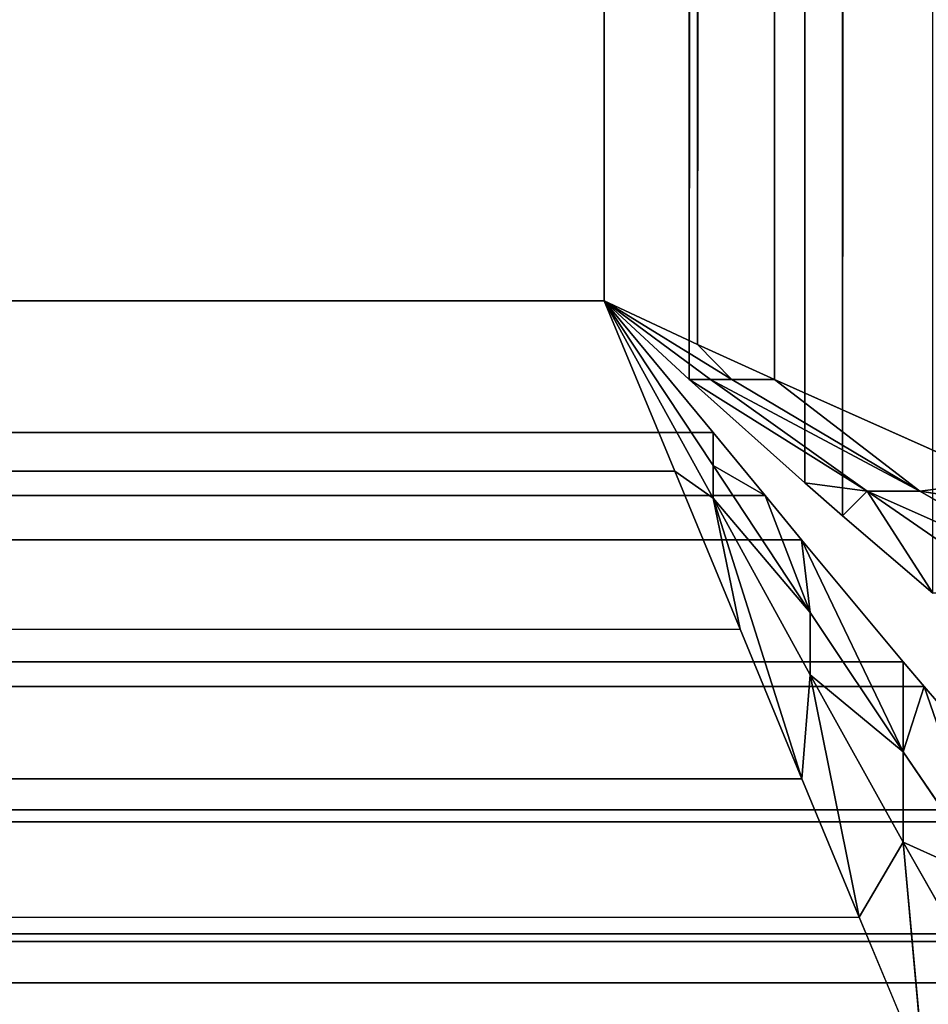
# Model space of a CAD drawing. Extents: x 3 to 633, y 2 to 332.
# Tile 339 of 571: x 615.5 to 616.51, y 17.87 to 18.96. Entities that reach past the tile are written whole.
import ezdxf

# ---------------------------------------------------------------- set-up
doc = ezdxf.new("R2010")
doc.units = 0
doc.header["$LTSCALE"] = 2.54
doc.layers.get('0').update_dxf_attribs({"color": 13, "linetype": 'CONTINUOUS'})

# ---------------------------------------------------------------- blocks, each defined once
blk = doc.blocks.new('P__KA_WN_KOWA_CAVELLA_60X3')
at = {"color": 0}
for p, q in [((616.4131, 18.413, 1.0497), (616.5484, 314.9801, 1.0972)), ((616.4131, 18.413, 1.0497), (616.5484, 314.9801, 1.0972)), ((616.4131, 18.413, 1.0497), (616.4134, 314.8679, 1.0497)), ((616.4131, 18.413, 1.0497), (616.4134, 314.8679, 1.0497)), ((616.2439, 18.5632, 1.0188), (616.3649, 314.8278, 1.0377)), ((616.2439, 18.5632, 1.0188), (616.3649, 314.8278, 1.0377)), ((616.3715, 18.4493, 1.0393), (616.3649, 314.8278, 1.0377)), ((616.3715, 18.4493, 1.0393), (616.3649, 314.8278, 1.0377)), ((616.4131, 18.413, 1.0497), (616.3649, 314.8278, 1.0377)), ((616.4131, 18.413, 1.0497), (616.3649, 314.8278, 1.0377)), ((616.2951, 314.7703, 1.0249), (616.2439, 18.5632, 1.0188)), ((616.2951, 314.7703, 1.0249), (616.2439, 18.5632, 1.0188)), ((616.338, 314.728, 0.0231), (616.2531, 18.602, 0.017)), ((616.338, 314.728, 0.0231), (616.2531, 18.602, 0.017)), ((616.3378, 18.5632, 0.0232), (616.338, 314.728, 0.0231)), ((616.3378, 18.5632, 0.0232), (616.338, 314.728, 0.0231)), ((616.15, 314.65, 1.0143), (616.2439, 18.5632, 1.0188)), ((616.15, 314.65, 1.0143), (616.2439, 18.5632, 1.0188)), ((616.15, 314.65, 1.0143), (616.15, 18.65, 1.0143)), ((616.15, 18.65, 0.0143), (616.15, 314.65, 0.0143)), ((616.15, 314.65, 0.0143), (616.2531, 18.602, 0.017)), ((616.15, 314.65, 0.0143), (616.2531, 18.602, 0.017)), ((616.15, 314.65, 1.0143), (616.15, 18.65, 1.0143)), ((616.15, 18.65, 0.0143), (616.15, 314.65, 0.0143)), ((20.0632, 18.5561, 1.0188), (616.15, 18.65, 1.0143)), ((20.0632, 18.5561, 1.0188), (616.15, 18.65, 1.0143)), ((616.15, 18.65, 0.0143), (20.102, 18.5469, 0.017)), ((616.15, 18.65, 0.0143), (20.102, 18.5469, 0.017)), ((616.15, 18.65, 1.0143), (20.15, 18.65, 1.0143)), ((20.15, 18.65, 0.0143), (616.15, 18.65, 0.0143)), ((616.15, 18.65, 1.0143), (20.15, 18.65, 1.0143)), ((20.15, 18.65, 0.0143), (616.15, 18.65, 0.0143)), ((616.15, 18.65, 1.0143), (616.2439, 18.5632, 1.0188)), ((616.2531, 18.602, 0.017), (616.15, 18.65, 0.0143)), ((616.15, 18.65, 0.5143), (616.15, 18.65, 0.0143)), ((616.2531, 18.602, 0.017), (616.15, 18.65, 0.0143)), ((616.2531, 18.602, 0.017), (616.15, 18.65, 0.5143)), ((616.2531, 18.602, 0.017), (616.15, 18.65, 0.5143)), ((616.2908, 18.5632, 0.521), (616.15, 18.65, 0.5143)), ((616.15, 18.65, 1.0143), (616.15, 18.65, 0.7643)), ((616.15, 18.65, 0.7643), (616.2673, 18.5632, 0.7699)), ((616.2673, 18.5632, 0.7699), (616.15, 18.65, 1.0143)), ((616.2673, 18.5632, 0.7699), (616.15, 18.65, 1.0143)), ((616.15, 18.65, 1.0143), (616.2439, 18.5632, 1.0188)), ((616.15, 18.65, 0.7643), (616.2673, 18.5632, 0.7699)), ((616.15, 18.65, 0.7643), (616.2908, 18.5632, 0.521)), ((616.15, 18.65, 0.7643), (616.2908, 18.5632, 0.521)), ((616.15, 18.65, 0.7643), (616.15, 18.65, 0.5143)), ((616.2908, 18.5632, 0.521), (616.15, 18.65, 0.5143)), ((616.2703, 18.5049, 1.0249), (616.15, 18.65, 1.0143)), ((616.15, 18.65, 0.0143), (616.228, 18.462, 0.0231)), ((616.2703, 18.4322, 0.5302), (616.15, 18.65, 0.5143)), ((616.15, 18.65, 0.5143), (616.2703, 18.4685, 0.7775)), ((616.15, 18.65, 0.5143), (616.2703, 18.4685, 0.7775)), ((616.15, 18.65, 0.7643), (616.15, 18.65, 0.5143)), ((616.15, 18.65, 0.7643), (616.2703, 18.4685, 0.7775)), ((616.15, 18.65, 0.5143), (616.15, 18.65, 0.0143)), ((616.15, 18.65, 0.5143), (616.228, 18.462, 0.0231)), ((616.15, 18.65, 0.0143), (616.228, 18.462, 0.0231)), ((616.15, 18.65, 0.5143), (616.228, 18.462, 0.0231)), ((616.2703, 18.4322, 0.5302), (616.15, 18.65, 0.5143)), ((616.15, 18.65, 0.7643), (616.2703, 18.4685, 0.7775)), ((616.15, 18.65, 0.7643), (616.2703, 18.5049, 1.0249)), ((616.15, 18.65, 0.7643), (616.2703, 18.5049, 1.0249)), ((616.15, 18.65, 1.0143), (616.15, 18.65, 0.7643)), ((616.2703, 18.5049, 1.0249), (616.15, 18.65, 1.0143)), ((616.3378, 18.5632, 0.0232), (616.2531, 18.602, 0.017)), ((616.2531, 18.602, 0.017), (616.2908, 18.5632, 0.521)), ((616.2531, 18.602, 0.017), (616.2908, 18.5632, 0.521)), ((616.3378, 18.5632, 0.0232), (616.2531, 18.602, 0.017)), ((616.2439, 18.5632, 1.0188), (616.3715, 18.4493, 1.0393)), ((616.2673, 18.5632, 0.7699), (616.2439, 18.5632, 1.0188)), ((616.2673, 18.5632, 0.7699), (616.2439, 18.5632, 1.0188)), ((616.4403, 18.44, 0.7986), (616.2439, 18.5632, 1.0188)), ((616.4403, 18.44, 0.7986), (616.2439, 18.5632, 1.0188)), ((616.2439, 18.5632, 1.0188), (616.3715, 18.4493, 1.0393)), ((616.2673, 18.5632, 0.7699), (616.4403, 18.44, 0.7986)), ((616.2673, 18.5632, 0.7699), (616.4403, 18.44, 0.7986)), ((616.2673, 18.5632, 0.7699), (616.4984, 18.44, 0.5555)), ((616.2673, 18.5632, 0.7699), (616.4984, 18.44, 0.5555)), ((616.2673, 18.5632, 0.7699), (616.2908, 18.5632, 0.521)), ((616.2673, 18.5632, 0.7699), (616.2908, 18.5632, 0.521)), ((616.3378, 18.5632, 0.0232), (616.2908, 18.5632, 0.521)), ((616.3378, 18.5632, 0.0232), (616.2908, 18.5632, 0.521)), ((616.4984, 18.44, 0.5555), (616.2908, 18.5632, 0.521)), ((616.4984, 18.44, 0.5555), (616.2908, 18.5632, 0.521)), ((616.5886, 18.4513, 0.0632), (616.3378, 18.5632, 0.0232)), ((616.3378, 18.5632, 0.0232), (616.4984, 18.44, 0.5555)), ((616.5886, 18.4513, 0.0632), (616.3378, 18.5632, 0.0232)), ((616.3378, 18.5632, 0.0232), (616.4984, 18.44, 0.5555)), ((20.0632, 18.5561, 1.0188), (616.3278, 18.4351, 1.0377)), ((616.2703, 18.5049, 1.0249), (20.0632, 18.5561, 1.0188)), ((616.2703, 18.5049, 1.0249), (20.0632, 18.5561, 1.0188)), ((20.0632, 18.5561, 1.0188), (616.3278, 18.4351, 1.0377)), ((616.228, 18.462, 0.0231), (20.102, 18.5469, 0.017)), ((616.228, 18.462, 0.0231), (20.102, 18.5469, 0.017)), ((616.3278, 18.4351, 1.0377), (616.2703, 18.5049, 1.0249)), ((616.2703, 18.4685, 0.7775), (616.2703, 18.5049, 1.0249)), ((616.3278, 18.4351, 1.0377), (616.2703, 18.5049, 1.0249)), ((616.2703, 18.4685, 0.7775), (616.2703, 18.5049, 1.0249)), ((19.9513, 18.2114, 0.0632), (616.228, 18.462, 0.0231)), ((19.9513, 18.2114, 0.0632), (616.228, 18.462, 0.0231)), ((20.0632, 18.4622, 0.0232), (616.228, 18.462, 0.0231)), ((20.0632, 18.4622, 0.0232), (616.228, 18.462, 0.0231)), ((616.228, 18.462, 0.0231), (616.3, 18.2876, 0.0474)), ((616.2703, 18.4322, 0.5302), (616.228, 18.462, 0.0231)), ((616.2703, 18.4322, 0.5302), (616.228, 18.462, 0.0231)), ((616.228, 18.462, 0.0231), (616.3, 18.2876, 0.0474)), ((616.2703, 18.4322, 0.5302), (616.2703, 18.4685, 0.7775)), ((616.2703, 18.4685, 0.7775), (616.3774, 18.3063, 0.8125)), ((616.2703, 18.4322, 0.5302), (616.2703, 18.4685, 0.7775)), ((616.2703, 18.4685, 0.7775), (616.3774, 18.3063, 0.8125)), ((616.2703, 18.4685, 0.7775), (616.3278, 18.4351, 1.0377)), ((616.2703, 18.4685, 0.7775), (616.3278, 18.4351, 1.0377)), ((616.5886, 18.4513, 0.0632), (616.4984, 18.44, 0.5555)), ((616.5886, 18.4513, 0.0632), (616.4984, 18.44, 0.5555)), ((616.3715, 18.4493, 1.0393), (616.4131, 18.413, 1.0497)), ((616.4403, 18.44, 0.7986), (616.3715, 18.4493, 1.0393)), ((616.3715, 18.4493, 1.0393), (616.4131, 18.413, 1.0497)), ((616.4403, 18.44, 0.7986), (616.3715, 18.4493, 1.0393)), ((616.4131, 18.413, 1.0497), (616.4403, 18.44, 0.7986)), ((616.4131, 18.413, 1.0497), (616.4403, 18.44, 0.7986)), ((616.5126, 18.3275, 1.0824), (616.4403, 18.44, 0.7986)), ((616.4403, 18.44, 0.7986), (616.6033, 18.3275, 0.8494)), ((616.5126, 18.3275, 1.0824), (616.4403, 18.44, 0.7986)), ((616.4403, 18.44, 0.7986), (616.6033, 18.3275, 0.8494)), ((616.4403, 18.44, 0.7986), (616.6939, 18.3275, 0.6165)), ((616.4403, 18.44, 0.7986), (616.6939, 18.3275, 0.6165)), ((616.4403, 18.44, 0.7986), (616.4984, 18.44, 0.5555)), ((616.4403, 18.44, 0.7986), (616.4984, 18.44, 0.5555)), ((616.6772, 18.4126, 0.0852), (616.4984, 18.44, 0.5555)), ((616.6772, 18.4126, 0.0852), (616.4984, 18.44, 0.5555)), ((616.6939, 18.3275, 0.6165), (616.4984, 18.44, 0.5555)), ((616.6939, 18.3275, 0.6165), (616.4984, 18.44, 0.5555)), ((19.913, 18.3868, 1.0497), (616.3278, 18.4351, 1.0377)), ((19.913, 18.3868, 1.0497), (616.3278, 18.4351, 1.0377)), ((19.9493, 18.4284, 1.0393), (616.3278, 18.4351, 1.0377)), ((19.9493, 18.4284, 1.0393), (616.3278, 18.4351, 1.0377)), ((616.3681, 18.1225, 0.0851), (616.2703, 18.4322, 0.5302)), ((616.2703, 18.4322, 0.5302), (616.3774, 18.2375, 0.5721)), ((616.2703, 18.4322, 0.5302), (616.3774, 18.2375, 0.5721)), ((616.2703, 18.4322, 0.5302), (616.3774, 18.3063, 0.8125)), ((616.2703, 18.4322, 0.5302), (616.3774, 18.3063, 0.8125)), ((616.2703, 18.4322, 0.5302), (616.3, 18.2876, 0.0474)), ((616.2703, 18.4322, 0.5302), (616.3, 18.2876, 0.0474)), ((616.3681, 18.1225, 0.0851), (616.2703, 18.4322, 0.5302)), ((616.3679, 18.3865, 1.0497), (616.3278, 18.4351, 1.0377)), ((616.3774, 18.3063, 0.8125), (616.3278, 18.4351, 1.0377)), ((616.3679, 18.3865, 1.0497), (616.3278, 18.4351, 1.0377)), ((616.3774, 18.3063, 0.8125), (616.3278, 18.4351, 1.0377)), ((616.4131, 18.413, 1.0497), (616.5126, 18.3275, 1.0824)), ((616.4131, 18.413, 1.0497), (616.5126, 18.3275, 1.0824)), ((19.913, 18.3868, 1.0497), (616.3679, 18.3865, 1.0497)), ((19.913, 18.3868, 1.0497), (616.3679, 18.3865, 1.0497)), ((19.913, 18.3868, 1.0497), (616.4801, 18.2516, 1.0972)), ((19.913, 18.3868, 1.0497), (616.4801, 18.2516, 1.0972)), ((616.4801, 18.2516, 1.0972), (616.3679, 18.3865, 1.0497)), ((616.48, 18.1522, 0.8678), (616.3679, 18.3865, 1.0497)), ((616.4801, 18.2516, 1.0972), (616.3679, 18.3865, 1.0497)), ((616.48, 18.1522, 0.8678), (616.3679, 18.3865, 1.0497)), ((616.3774, 18.3063, 0.8125), (616.3679, 18.3865, 1.0497)), ((616.3774, 18.3063, 0.8125), (616.3679, 18.3865, 1.0497)), ((616.3774, 18.2375, 0.5721), (616.3774, 18.3063, 0.8125)), ((616.3774, 18.3063, 0.8125), (616.48, 18.1522, 0.8678)), ((616.3774, 18.2375, 0.5721), (616.3774, 18.3063, 0.8125)), ((616.3774, 18.3063, 0.8125), (616.48, 18.1522, 0.8678)), ((19.8275, 18.2874, 1.0824), (616.4801, 18.2516, 1.0972)), ((19.8275, 18.2874, 1.0824), (616.4801, 18.2516, 1.0972)), ((19.9126, 18.1227, 0.0852), (616.3, 18.2876, 0.0474)), ((19.9126, 18.1227, 0.0852), (616.3, 18.2876, 0.0474)), ((19.9513, 18.2114, 0.0632), (616.3, 18.2876, 0.0474)), ((19.9513, 18.2114, 0.0632), (616.3, 18.2876, 0.0474)), ((616.3, 18.2876, 0.0474), (616.3681, 18.1225, 0.0851)), ((616.3, 18.2876, 0.0474), (616.3681, 18.1225, 0.0851)), ((19.7879, 18.2408, 1.1019), (616.4801, 18.2516, 1.0972)), ((19.7879, 18.2408, 1.1019), (616.4801, 18.2516, 1.0972)), ((616.48, 18.1522, 0.8678), (616.4801, 18.2516, 1.0972)), ((616.48, 18.1522, 0.8678), (616.4801, 18.2516, 1.0972)), ((616.503, 18.2244, 1.1094), (616.4801, 18.2516, 1.0972)), ((616.503, 18.2244, 1.1094), (616.4801, 18.2516, 1.0972)), ((19.7879, 18.2408, 1.1019), (616.503, 18.2244, 1.1094)), ((19.7879, 18.2408, 1.1019), (616.503, 18.2244, 1.1094)), ((616.3681, 18.1225, 0.0851), (616.3774, 18.2375, 0.5721)), ((616.3681, 18.1225, 0.0851), (616.3774, 18.2375, 0.5721)), ((616.4314, 17.9698, 0.1336), (616.3774, 18.2375, 0.5721)), ((616.3774, 18.2375, 0.5721), (616.48, 18.0526, 0.6384)), ((616.4314, 17.9698, 0.1336), (616.3774, 18.2375, 0.5721)), ((616.3774, 18.2375, 0.5721), (616.48, 18.0526, 0.6384)), ((616.3774, 18.2375, 0.5721), (616.48, 18.1522, 0.8678)), ((616.3774, 18.2375, 0.5721), (616.48, 18.1522, 0.8678)), ((19.7741, 18.2245, 1.1094), (616.503, 18.2244, 1.1094)), ((19.7741, 18.2245, 1.1094), (616.503, 18.2244, 1.1094)), ((19.7741, 18.2245, 1.1094), (616.6201, 18.0885, 1.1868)), ((19.7741, 18.2245, 1.1094), (616.6201, 18.0885, 1.1868)), ((616.48, 18.1522, 0.8678), (616.503, 18.2244, 1.1094)), ((616.48, 18.1522, 0.8678), (616.503, 18.2244, 1.1094)), ((616.6201, 18.0885, 1.1868), (616.503, 18.2244, 1.1094)), ((616.5778, 18.0087, 0.9413), (616.503, 18.2244, 1.1094)), ((616.6201, 18.0885, 1.1868), (616.503, 18.2244, 1.1094)), ((616.5778, 18.0087, 0.9413), (616.503, 18.2244, 1.1094)), ((19.7238, 18.1649, 1.1399), (616.6201, 18.0885, 1.1868)), ((19.7238, 18.1649, 1.1399), (616.6201, 18.0885, 1.1868)), ((616.48, 18.0526, 0.6384), (616.48, 18.1522, 0.8678)), ((616.48, 18.1522, 0.8678), (616.5778, 18.0087, 0.9413)), ((616.48, 18.0526, 0.6384), (616.48, 18.1522, 0.8678)), ((616.48, 18.1522, 0.8678), (616.5778, 18.0087, 0.9413)), ((19.8067, 17.8758, 0.1703), (616.3681, 18.1225, 0.0851)), ((19.8067, 17.8758, 0.1703), (616.3681, 18.1225, 0.0851)), ((19.9126, 18.1227, 0.0852), (616.3681, 18.1225, 0.0851)), ((19.9126, 18.1227, 0.0852), (616.3681, 18.1225, 0.0851)), ((616.3681, 18.1225, 0.0851), (616.4314, 17.9698, 0.1336)), ((616.3681, 18.1225, 0.0851), (616.4314, 17.9698, 0.1336)), ((616.6201, 18.0885, 1.1868), (19.6497, 18.0771, 1.1948)), ((616.6201, 18.0885, 1.1868), (19.6497, 18.0771, 1.1948)), ((19.6497, 18.0771, 1.1948), (616.6319, 18.0751, 1.196)), ((19.6497, 18.0771, 1.1948), (616.6319, 18.0751, 1.196)), ((19.6497, 18.0771, 1.1948), (616.7434, 17.9515, 1.2987)), ((19.6497, 18.0771, 1.1948), (616.7434, 17.9515, 1.2987)), ((616.4314, 17.9698, 0.1336), (616.48, 18.0526, 0.6384)), ((616.4314, 17.9698, 0.1336), (616.48, 18.0526, 0.6384)), ((616.5031, 17.7986, 0.2046), (616.48, 18.0526, 0.6384)), ((616.48, 18.0526, 0.6384), (616.5778, 17.8804, 0.7268)), ((616.5031, 17.7986, 0.2046), (616.48, 18.0526, 0.6384)), ((616.48, 18.0526, 0.6384), (616.5778, 17.8804, 0.7268)), ((616.48, 18.0526, 0.6384), (616.5778, 18.0087, 0.9413)), ((616.48, 18.0526, 0.6384), (616.5778, 18.0087, 0.9413)), ((19.774, 17.7988, 0.2045), (616.4314, 17.9698, 0.1336)), ((19.774, 17.7988, 0.2045), (616.4314, 17.9698, 0.1336)), ((19.8067, 17.8758, 0.1703), (616.4314, 17.9698, 0.1336)), ((19.8067, 17.8758, 0.1703), (616.4314, 17.9698, 0.1336)), ((616.4314, 17.9698, 0.1336), (616.5031, 17.7986, 0.2046)), ((616.4314, 17.9698, 0.1336), (616.5031, 17.7986, 0.2046)), ((19.5355, 17.9429, 1.3072), (616.7434, 17.9515, 1.2987)), ((19.5355, 17.9429, 1.3072), (616.7434, 17.9515, 1.2987)), ((19.5338, 17.9409, 1.3093), (616.7938, 17.8975, 1.3557)), ((19.5338, 17.9409, 1.3093), (616.7938, 17.8975, 1.3557)), ((19.5355, 17.9429, 1.3072), (616.7513, 17.9431, 1.3071)), ((19.5355, 17.9429, 1.3072), (616.7513, 17.9431, 1.3071)), ((19.5355, 17.9429, 1.3072), (616.7938, 17.8975, 1.3557)), ((19.5355, 17.9429, 1.3072), (616.7938, 17.8975, 1.3557)), ((616.7938, 17.8975, 1.3557), (19.4374, 17.8319, 1.4393)), ((616.7938, 17.8975, 1.3557), (19.4374, 17.8319, 1.4393))]:
    blk.add_line(p, q, dxfattribs=at)
mesh = blk.add_polyface(dxfattribs=at)
corners = [(616.5484, 314.9801, 1.0972), (616.4134, 314.8679, 1.0497), (616.4131, 18.413, 1.0497)]
mesh.append_faces([[corners[k] for k in face] for face in [(0, 1, 2)]], dxfattribs={"color": 0})
mesh = blk.add_polyface(dxfattribs=at)
corners = [(616.5484, 314.9801, 1.0972), (616.4131, 18.413, 1.0497), (616.5126, 18.3275, 1.0824)]
mesh.append_faces([[corners[k] for k in face] for face in [(0, 1, 2)]], dxfattribs={"color": 0})
mesh = blk.add_polyface(dxfattribs=at)
corners = [(616.4134, 314.8679, 1.0497), (616.3649, 314.8278, 1.0377), (616.4131, 18.413, 1.0497)]
mesh.append_faces([[corners[k] for k in face] for face in [(0, 1, 2)]], dxfattribs={"color": 0})
mesh = blk.add_polyface(dxfattribs=at)
corners = [(616.3649, 314.8278, 1.0377), (616.2951, 314.7703, 1.0249), (616.2439, 18.5632, 1.0188)]
mesh.append_faces([[corners[k] for k in face] for face in [(0, 1, 2)]], dxfattribs={"color": 0})
mesh = blk.add_polyface(dxfattribs=at)
corners = [(616.3715, 18.4493, 1.0393), (616.3649, 314.8278, 1.0377), (616.2439, 18.5632, 1.0188)]
mesh.append_faces([[corners[k] for k in face] for face in [(0, 1, 2)]], dxfattribs={"color": 0})
mesh = blk.add_polyface(dxfattribs=at)
corners = [(616.4131, 18.413, 1.0497), (616.3649, 314.8278, 1.0377), (616.3715, 18.4493, 1.0393)]
mesh.append_faces([[corners[k] for k in face] for face in [(0, 1, 2)]], dxfattribs={"color": 0})
mesh = blk.add_polyface(dxfattribs=at)
corners = [(616.5886, 18.4513, 0.0632), (616.338, 314.728, 0.0231), (616.5124, 314.8, 0.0474)]
mesh.append_faces([[corners[k] for k in face] for face in [(0, 1, 2)]], dxfattribs={"color": 0})
mesh = blk.add_polyface(dxfattribs=at)
corners = [(616.2951, 314.7703, 1.0249), (616.15, 314.65, 1.0143), (616.2439, 18.5632, 1.0188)]
mesh.append_faces([[corners[k] for k in face] for face in [(0, 1, 2)]], dxfattribs={"color": 0})
mesh = blk.add_polyface(dxfattribs=at)
corners = [(616.338, 314.728, 0.0231), (616.2531, 18.602, 0.017), (616.15, 314.65, 0.0143)]
mesh.append_faces([[corners[k] for k in face] for face in [(0, 1, 2)]], dxfattribs={"color": 0})
mesh = blk.add_polyface(dxfattribs=at)
corners = [(616.338, 314.728, 0.0231), (616.3378, 18.5632, 0.0232), (616.2531, 18.602, 0.017)]
mesh.append_faces([[corners[k] for k in face] for face in [(0, 1, 2)]], dxfattribs={"color": 0})
mesh = blk.add_polyface(dxfattribs=at)
corners = [(616.5886, 18.4513, 0.0632), (616.3378, 18.5632, 0.0232), (616.338, 314.728, 0.0231)]
mesh.append_faces([[corners[k] for k in face] for face in [(0, 1, 2)]], dxfattribs={"color": 0})
mesh = blk.add_polyface(dxfattribs=at)
corners = [(616.15, 314.65, 1.0143), (20.15, 314.65, 1.0143), (20.15, 18.65, 1.0143)]
mesh.append_faces([[corners[k] for k in face] for face in [(0, 1, 2)]], dxfattribs={"color": 0})
mesh = blk.add_polyface(dxfattribs=at)
corners = [(616.15, 314.65, 1.0143), (20.15, 18.65, 1.0143), (616.15, 18.65, 1.0143)]
mesh.append_faces([[corners[k] for k in face] for face in [(0, 1, 2)]], dxfattribs={"color": 0})
mesh = blk.add_polyface(dxfattribs=at)
corners = [(616.15, 18.65, 0.0143), (20.15, 18.65, 0.0143), (616.15, 314.65, 0.0143)]
mesh.append_faces([[corners[k] for k in face] for face in [(0, 1, 2)]], dxfattribs={"color": 0})
mesh = blk.add_polyface(dxfattribs=at)
corners = [(616.15, 314.65, 0.0143), (20.15, 18.65, 0.0143), (20.15, 314.65, 0.0143)]
mesh.append_faces([[corners[k] for k in face] for face in [(0, 1, 2)]], dxfattribs={"color": 0})
mesh = blk.add_polyface(dxfattribs=at)
corners = [(616.2439, 18.5632, 1.0188), (616.15, 314.65, 1.0143), (616.15, 18.65, 1.0143)]
mesh.append_faces([[corners[k] for k in face] for face in [(0, 1, 2)]], dxfattribs={"color": 0})
mesh = blk.add_polyface(dxfattribs=at)
corners = [(616.2531, 18.602, 0.017), (616.15, 18.65, 0.0143), (616.15, 314.65, 0.0143)]
mesh.append_faces([[corners[k] for k in face] for face in [(0, 1, 2)]], dxfattribs={"color": 0})
mesh = blk.add_polyface(dxfattribs=at)
corners = [(616.15, 18.65, 1.0143), (20.15, 18.65, 1.0143), (20.0632, 18.5561, 1.0188)]
mesh.append_faces([[corners[k] for k in face] for face in [(0, 1, 2)]], dxfattribs={"color": 0})
mesh = blk.add_polyface(dxfattribs=at)
corners = [(616.2703, 18.5049, 1.0249), (616.15, 18.65, 1.0143), (20.0632, 18.5561, 1.0188)]
mesh.append_faces([[corners[k] for k in face] for face in [(0, 1, 2)]], dxfattribs={"color": 0})
mesh = blk.add_polyface(dxfattribs=at)
corners = [(616.15, 18.65, 0.0143), (20.102, 18.5469, 0.017), (20.15, 18.65, 0.0143)]
mesh.append_faces([[corners[k] for k in face] for face in [(0, 1, 2)]], dxfattribs={"color": 0})
mesh = blk.add_polyface(dxfattribs=at)
corners = [(616.228, 18.462, 0.0231), (20.102, 18.5469, 0.017), (616.15, 18.65, 0.0143)]
mesh.append_faces([[corners[k] for k in face] for face in [(0, 1, 2)]], dxfattribs={"color": 0})
mesh = blk.add_polyface(dxfattribs=at)
corners = [(616.15, 18.65, 0.5143), (616.15, 18.65, 0.0143), (616.2531, 18.602, 0.017)]
mesh.append_faces([[corners[k] for k in face] for face in [(0, 1, 2)]], dxfattribs={"color": 0})
mesh = blk.add_polyface(dxfattribs=at)
corners = [(616.2908, 18.5632, 0.521), (616.15, 18.65, 0.5143), (616.2531, 18.602, 0.017)]
mesh.append_faces([[corners[k] for k in face] for face in [(0, 1, 2)]], dxfattribs={"color": 0})
mesh = blk.add_polyface(dxfattribs=at)
corners = [(616.15, 18.65, 1.0143), (616.15, 18.65, 0.7643), (616.2673, 18.5632, 0.7699)]
mesh.append_faces([[corners[k] for k in face] for face in [(0, 1, 2)]], dxfattribs={"color": 0})
mesh = blk.add_polyface(dxfattribs=at)
corners = [(616.2439, 18.5632, 1.0188), (616.15, 18.65, 1.0143), (616.2673, 18.5632, 0.7699)]
mesh.append_faces([[corners[k] for k in face] for face in [(0, 1, 2)]], dxfattribs={"color": 0})
mesh = blk.add_polyface(dxfattribs=at)
corners = [(616.2673, 18.5632, 0.7699), (616.15, 18.65, 0.7643), (616.2908, 18.5632, 0.521)]
mesh.append_faces([[corners[k] for k in face] for face in [(0, 1, 2)]], dxfattribs={"color": 0})
mesh = blk.add_polyface(dxfattribs=at)
corners = [(616.15, 18.65, 0.7643), (616.15, 18.65, 0.5143), (616.2908, 18.5632, 0.521)]
mesh.append_faces([[corners[k] for k in face] for face in [(0, 1, 2)]], dxfattribs={"color": 0})
mesh = blk.add_polyface(dxfattribs=at)
corners = [(616.15, 18.65, 0.5143), (616.2703, 18.4685, 0.7775), (616.2703, 18.4322, 0.5302)]
mesh.append_faces([[corners[k] for k in face] for face in [(0, 1, 2)]], dxfattribs={"color": 0})
mesh = blk.add_polyface(dxfattribs=at)
corners = [(616.15, 18.65, 0.7643), (616.2703, 18.4685, 0.7775), (616.15, 18.65, 0.5143)]
mesh.append_faces([[corners[k] for k in face] for face in [(0, 1, 2)]], dxfattribs={"color": 0})
mesh = blk.add_polyface(dxfattribs=at)
corners = [(616.15, 18.65, 0.5143), (616.228, 18.462, 0.0231), (616.15, 18.65, 0.0143)]
mesh.append_faces([[corners[k] for k in face] for face in [(0, 1, 2)]], dxfattribs={"color": 0})
mesh = blk.add_polyface(dxfattribs=at)
corners = [(616.15, 18.65, 0.5143), (616.2703, 18.4322, 0.5302), (616.228, 18.462, 0.0231)]
mesh.append_faces([[corners[k] for k in face] for face in [(0, 1, 2)]], dxfattribs={"color": 0})
mesh = blk.add_polyface(dxfattribs=at)
corners = [(616.15, 18.65, 0.7643), (616.2703, 18.5049, 1.0249), (616.2703, 18.4685, 0.7775)]
mesh.append_faces([[corners[k] for k in face] for face in [(0, 1, 2)]], dxfattribs={"color": 0})
mesh = blk.add_polyface(dxfattribs=at)
corners = [(616.15, 18.65, 1.0143), (616.2703, 18.5049, 1.0249), (616.15, 18.65, 0.7643)]
mesh.append_faces([[corners[k] for k in face] for face in [(0, 1, 2)]], dxfattribs={"color": 0})
mesh = blk.add_polyface(dxfattribs=at)
corners = [(616.2908, 18.5632, 0.521), (616.2531, 18.602, 0.017), (616.3378, 18.5632, 0.0232)]
mesh.append_faces([[corners[k] for k in face] for face in [(0, 1, 2)]], dxfattribs={"color": 0})
mesh = blk.add_polyface(dxfattribs=at)
corners = [(616.2439, 18.5632, 1.0188), (616.2673, 18.5632, 0.7699), (616.4403, 18.44, 0.7986)]
mesh.append_faces([[corners[k] for k in face] for face in [(0, 1, 2)]], dxfattribs={"color": 0})
mesh = blk.add_polyface(dxfattribs=at)
corners = [(616.3715, 18.4493, 1.0393), (616.2439, 18.5632, 1.0188), (616.4403, 18.44, 0.7986)]
mesh.append_faces([[corners[k] for k in face] for face in [(0, 1, 2)]], dxfattribs={"color": 0})
mesh = blk.add_polyface(dxfattribs=at)
corners = [(616.4403, 18.44, 0.7986), (616.2673, 18.5632, 0.7699), (616.4984, 18.44, 0.5555)]
mesh.append_faces([[corners[k] for k in face] for face in [(0, 1, 2)]], dxfattribs={"color": 0})
mesh = blk.add_polyface(dxfattribs=at)
corners = [(616.2673, 18.5632, 0.7699), (616.2908, 18.5632, 0.521), (616.4984, 18.44, 0.5555)]
mesh.append_faces([[corners[k] for k in face] for face in [(0, 1, 2)]], dxfattribs={"color": 0})
mesh = blk.add_polyface(dxfattribs=at)
corners = [(616.4984, 18.44, 0.5555), (616.2908, 18.5632, 0.521), (616.3378, 18.5632, 0.0232)]
mesh.append_faces([[corners[k] for k in face] for face in [(0, 1, 2)]], dxfattribs={"color": 0})
mesh = blk.add_polyface(dxfattribs=at)
corners = [(616.4984, 18.44, 0.5555), (616.3378, 18.5632, 0.0232), (616.5886, 18.4513, 0.0632)]
mesh.append_faces([[corners[k] for k in face] for face in [(0, 1, 2)]], dxfattribs={"color": 0})
mesh = blk.add_polyface(dxfattribs=at)
corners = [(616.3278, 18.4351, 1.0377), (20.0632, 18.5561, 1.0188), (19.9493, 18.4284, 1.0393)]
mesh.append_faces([[corners[k] for k in face] for face in [(0, 1, 2)]], dxfattribs={"color": 0})
mesh = blk.add_polyface(dxfattribs=at)
corners = [(616.3278, 18.4351, 1.0377), (616.2703, 18.5049, 1.0249), (20.0632, 18.5561, 1.0188)]
mesh.append_faces([[corners[k] for k in face] for face in [(0, 1, 2)]], dxfattribs={"color": 0})
mesh = blk.add_polyface(dxfattribs=at)
corners = [(616.228, 18.462, 0.0231), (20.0632, 18.4622, 0.0232), (20.102, 18.5469, 0.017)]
mesh.append_faces([[corners[k] for k in face] for face in [(0, 1, 2)]], dxfattribs={"color": 0})
mesh = blk.add_polyface(dxfattribs=at)
corners = [(616.2703, 18.5049, 1.0249), (616.3278, 18.4351, 1.0377), (616.2703, 18.4685, 0.7775)]
mesh.append_faces([[corners[k] for k in face] for face in [(0, 1, 2)]], dxfattribs={"color": 0})
mesh = blk.add_polyface(dxfattribs=at)
corners = [(616.228, 18.462, 0.0231), (19.9513, 18.2114, 0.0632), (20.0632, 18.4622, 0.0232)]
mesh.append_faces([[corners[k] for k in face] for face in [(0, 1, 2)]], dxfattribs={"color": 0})
mesh = blk.add_polyface(dxfattribs=at)
corners = [(616.3, 18.2876, 0.0474), (19.9513, 18.2114, 0.0632), (616.228, 18.462, 0.0231)]
mesh.append_faces([[corners[k] for k in face] for face in [(0, 1, 2)]], dxfattribs={"color": 0})
mesh = blk.add_polyface(dxfattribs=at)
corners = [(616.228, 18.462, 0.0231), (616.2703, 18.4322, 0.5302), (616.3, 18.2876, 0.0474)]
mesh.append_faces([[corners[k] for k in face] for face in [(0, 1, 2)]], dxfattribs={"color": 0})
mesh = blk.add_polyface(dxfattribs=at)
corners = [(616.2703, 18.4685, 0.7775), (616.3774, 18.3063, 0.8125), (616.2703, 18.4322, 0.5302)]
mesh.append_faces([[corners[k] for k in face] for face in [(0, 1, 2)]], dxfattribs={"color": 0})
mesh = blk.add_polyface(dxfattribs=at)
corners = [(616.2703, 18.4685, 0.7775), (616.3278, 18.4351, 1.0377), (616.3774, 18.3063, 0.8125)]
mesh.append_faces([[corners[k] for k in face] for face in [(0, 1, 2)]], dxfattribs={"color": 0})
mesh = blk.add_polyface(dxfattribs=at)
corners = [(616.4984, 18.44, 0.5555), (616.5886, 18.4513, 0.0632), (616.6772, 18.4126, 0.0852)]
mesh.append_faces([[corners[k] for k in face] for face in [(0, 1, 2)]], dxfattribs={"color": 0})
mesh = blk.add_polyface(dxfattribs=at)
corners = [(616.4131, 18.413, 1.0497), (616.3715, 18.4493, 1.0393), (616.4403, 18.44, 0.7986)]
mesh.append_faces([[corners[k] for k in face] for face in [(0, 1, 2)]], dxfattribs={"color": 0})
mesh = blk.add_polyface(dxfattribs=at)
corners = [(616.5126, 18.3275, 1.0824), (616.4131, 18.413, 1.0497), (616.4403, 18.44, 0.7986)]
mesh.append_faces([[corners[k] for k in face] for face in [(0, 1, 2)]], dxfattribs={"color": 0})
mesh = blk.add_polyface(dxfattribs=at)
corners = [(616.5126, 18.3275, 1.0824), (616.4403, 18.44, 0.7986), (616.6033, 18.3275, 0.8494)]
mesh.append_faces([[corners[k] for k in face] for face in [(0, 1, 2)]], dxfattribs={"color": 0})
mesh = blk.add_polyface(dxfattribs=at)
corners = [(616.6033, 18.3275, 0.8494), (616.4403, 18.44, 0.7986), (616.6939, 18.3275, 0.6165)]
mesh.append_faces([[corners[k] for k in face] for face in [(0, 1, 2)]], dxfattribs={"color": 0})
mesh = blk.add_polyface(dxfattribs=at)
corners = [(616.4403, 18.44, 0.7986), (616.4984, 18.44, 0.5555), (616.6939, 18.3275, 0.6165)]
mesh.append_faces([[corners[k] for k in face] for face in [(0, 1, 2)]], dxfattribs={"color": 0})
mesh = blk.add_polyface(dxfattribs=at)
corners = [(616.6939, 18.3275, 0.6165), (616.4984, 18.44, 0.5555), (616.6772, 18.4126, 0.0852)]
mesh.append_faces([[corners[k] for k in face] for face in [(0, 1, 2)]], dxfattribs={"color": 0})
mesh = blk.add_polyface(dxfattribs=at)
corners = [(616.3278, 18.4351, 1.0377), (19.9493, 18.4284, 1.0393), (19.913, 18.3868, 1.0497)]
mesh.append_faces([[corners[k] for k in face] for face in [(0, 1, 2)]], dxfattribs={"color": 0})
mesh = blk.add_polyface(dxfattribs=at)
corners = [(616.3679, 18.3865, 1.0497), (616.3278, 18.4351, 1.0377), (19.913, 18.3868, 1.0497)]
mesh.append_faces([[corners[k] for k in face] for face in [(0, 1, 2)]], dxfattribs={"color": 0})
mesh = blk.add_polyface(dxfattribs=at)
corners = [(616.2703, 18.4322, 0.5302), (616.3774, 18.2375, 0.5721), (616.3681, 18.1225, 0.0851)]
mesh.append_faces([[corners[k] for k in face] for face in [(0, 1, 2)]], dxfattribs={"color": 0})
mesh = blk.add_polyface(dxfattribs=at)
corners = [(616.2703, 18.4322, 0.5302), (616.3774, 18.3063, 0.8125), (616.3774, 18.2375, 0.5721)]
mesh.append_faces([[corners[k] for k in face] for face in [(0, 1, 2)]], dxfattribs={"color": 0})
mesh = blk.add_polyface(dxfattribs=at)
corners = [(616.2703, 18.4322, 0.5302), (616.3681, 18.1225, 0.0851), (616.3, 18.2876, 0.0474)]
mesh.append_faces([[corners[k] for k in face] for face in [(0, 1, 2)]], dxfattribs={"color": 0})
mesh = blk.add_polyface(dxfattribs=at)
corners = [(616.3278, 18.4351, 1.0377), (616.3679, 18.3865, 1.0497), (616.3774, 18.3063, 0.8125)]
mesh.append_faces([[corners[k] for k in face] for face in [(0, 1, 2)]], dxfattribs={"color": 0})
mesh = blk.add_polyface(dxfattribs=at)
corners = [(616.4801, 18.2516, 1.0972), (19.913, 18.3868, 1.0497), (19.8275, 18.2874, 1.0824)]
mesh.append_faces([[corners[k] for k in face] for face in [(0, 1, 2)]], dxfattribs={"color": 0})
mesh = blk.add_polyface(dxfattribs=at)
corners = [(616.4801, 18.2516, 1.0972), (616.3679, 18.3865, 1.0497), (19.913, 18.3868, 1.0497)]
mesh.append_faces([[corners[k] for k in face] for face in [(0, 1, 2)]], dxfattribs={"color": 0})
mesh = blk.add_polyface(dxfattribs=at)
corners = [(616.3679, 18.3865, 1.0497), (616.4801, 18.2516, 1.0972), (616.48, 18.1522, 0.8678)]
mesh.append_faces([[corners[k] for k in face] for face in [(0, 1, 2)]], dxfattribs={"color": 0})
mesh = blk.add_polyface(dxfattribs=at)
corners = [(616.3679, 18.3865, 1.0497), (616.48, 18.1522, 0.8678), (616.3774, 18.3063, 0.8125)]
mesh.append_faces([[corners[k] for k in face] for face in [(0, 1, 2)]], dxfattribs={"color": 0})
mesh = blk.add_polyface(dxfattribs=at)
corners = [(616.3774, 18.3063, 0.8125), (616.48, 18.1522, 0.8678), (616.3774, 18.2375, 0.5721)]
mesh.append_faces([[corners[k] for k in face] for face in [(0, 1, 2)]], dxfattribs={"color": 0})
mesh = blk.add_polyface(dxfattribs=at)
corners = [(616.4801, 18.2516, 1.0972), (19.8275, 18.2874, 1.0824), (19.7879, 18.2408, 1.1019)]
mesh.append_faces([[corners[k] for k in face] for face in [(0, 1, 2)]], dxfattribs={"color": 0})
mesh = blk.add_polyface(dxfattribs=at)
corners = [(616.3681, 18.1225, 0.0851), (19.9126, 18.1227, 0.0852), (616.3, 18.2876, 0.0474)]
mesh.append_faces([[corners[k] for k in face] for face in [(0, 1, 2)]], dxfattribs={"color": 0})
mesh = blk.add_polyface(dxfattribs=at)
corners = [(616.3, 18.2876, 0.0474), (19.9126, 18.1227, 0.0852), (19.9513, 18.2114, 0.0632)]
mesh.append_faces([[corners[k] for k in face] for face in [(0, 1, 2)]], dxfattribs={"color": 0})
mesh = blk.add_polyface(dxfattribs=at)
corners = [(616.503, 18.2244, 1.1094), (616.4801, 18.2516, 1.0972), (19.7879, 18.2408, 1.1019)]
mesh.append_faces([[corners[k] for k in face] for face in [(0, 1, 2)]], dxfattribs={"color": 0})
mesh = blk.add_polyface(dxfattribs=at)
corners = [(616.4801, 18.2516, 1.0972), (616.503, 18.2244, 1.1094), (616.48, 18.1522, 0.8678)]
mesh.append_faces([[corners[k] for k in face] for face in [(0, 1, 2)]], dxfattribs={"color": 0})
mesh = blk.add_polyface(dxfattribs=at)
corners = [(616.503, 18.2244, 1.1094), (19.7879, 18.2408, 1.1019), (19.7741, 18.2245, 1.1094)]
mesh.append_faces([[corners[k] for k in face] for face in [(0, 1, 2)]], dxfattribs={"color": 0})
mesh = blk.add_polyface(dxfattribs=at)
corners = [(616.3774, 18.2375, 0.5721), (616.4314, 17.9698, 0.1336), (616.3681, 18.1225, 0.0851)]
mesh.append_faces([[corners[k] for k in face] for face in [(0, 1, 2)]], dxfattribs={"color": 0})
mesh = blk.add_polyface(dxfattribs=at)
corners = [(616.3774, 18.2375, 0.5721), (616.48, 18.0526, 0.6384), (616.4314, 17.9698, 0.1336)]
mesh.append_faces([[corners[k] for k in face] for face in [(0, 1, 2)]], dxfattribs={"color": 0})
mesh = blk.add_polyface(dxfattribs=at)
corners = [(616.3774, 18.2375, 0.5721), (616.48, 18.1522, 0.8678), (616.48, 18.0526, 0.6384)]
mesh.append_faces([[corners[k] for k in face] for face in [(0, 1, 2)]], dxfattribs={"color": 0})
mesh = blk.add_polyface(dxfattribs=at)
corners = [(616.6201, 18.0885, 1.1868), (19.7741, 18.2245, 1.1094), (19.7238, 18.1649, 1.1399)]
mesh.append_faces([[corners[k] for k in face] for face in [(0, 1, 2)]], dxfattribs={"color": 0})
mesh = blk.add_polyface(dxfattribs=at)
corners = [(616.6201, 18.0885, 1.1868), (616.503, 18.2244, 1.1094), (19.7741, 18.2245, 1.1094)]
mesh.append_faces([[corners[k] for k in face] for face in [(0, 1, 2)]], dxfattribs={"color": 0})
mesh = blk.add_polyface(dxfattribs=at)
corners = [(616.503, 18.2244, 1.1094), (616.5778, 18.0087, 0.9413), (616.48, 18.1522, 0.8678)]
mesh.append_faces([[corners[k] for k in face] for face in [(0, 1, 2)]], dxfattribs={"color": 0})
mesh = blk.add_polyface(dxfattribs=at)
corners = [(616.503, 18.2244, 1.1094), (616.6201, 18.0885, 1.1868), (616.5778, 18.0087, 0.9413)]
mesh.append_faces([[corners[k] for k in face] for face in [(0, 1, 2)]], dxfattribs={"color": 0})
mesh = blk.add_polyface(dxfattribs=at)
corners = [(616.6201, 18.0885, 1.1868), (19.7238, 18.1649, 1.1399), (19.6497, 18.0771, 1.1948)]
mesh.append_faces([[corners[k] for k in face] for face in [(0, 1, 2)]], dxfattribs={"color": 0})
mesh = blk.add_polyface(dxfattribs=at)
corners = [(616.48, 18.1522, 0.8678), (616.5778, 18.0087, 0.9413), (616.48, 18.0526, 0.6384)]
mesh.append_faces([[corners[k] for k in face] for face in [(0, 1, 2)]], dxfattribs={"color": 0})
mesh = blk.add_polyface(dxfattribs=at)
corners = [(616.3681, 18.1225, 0.0851), (19.8067, 17.8758, 0.1703), (19.9126, 18.1227, 0.0852)]
mesh.append_faces([[corners[k] for k in face] for face in [(0, 1, 2)]], dxfattribs={"color": 0})
mesh = blk.add_polyface(dxfattribs=at)
corners = [(616.4314, 17.9698, 0.1336), (19.8067, 17.8758, 0.1703), (616.3681, 18.1225, 0.0851)]
mesh.append_faces([[corners[k] for k in face] for face in [(0, 1, 2)]], dxfattribs={"color": 0})
mesh = blk.add_polyface(dxfattribs=at)
corners = [(616.6319, 18.0751, 1.196), (616.6201, 18.0885, 1.1868), (19.6497, 18.0771, 1.1948)]
mesh.append_faces([[corners[k] for k in face] for face in [(0, 1, 2)]], dxfattribs={"color": 0})
mesh = blk.add_polyface(dxfattribs=at)
corners = [(616.7434, 17.9515, 1.2987), (19.6497, 18.0771, 1.1948), (19.5355, 17.9429, 1.3072)]
mesh.append_faces([[corners[k] for k in face] for face in [(0, 1, 2)]], dxfattribs={"color": 0})
mesh = blk.add_polyface(dxfattribs=at)
corners = [(616.7434, 17.9515, 1.2987), (616.6319, 18.0751, 1.196), (19.6497, 18.0771, 1.1948)]
mesh.append_faces([[corners[k] for k in face] for face in [(0, 1, 2)]], dxfattribs={"color": 0})
mesh = blk.add_polyface(dxfattribs=at)
corners = [(616.48, 18.0526, 0.6384), (616.5031, 17.7986, 0.2046), (616.4314, 17.9698, 0.1336)]
mesh.append_faces([[corners[k] for k in face] for face in [(0, 1, 2)]], dxfattribs={"color": 0})
mesh = blk.add_polyface(dxfattribs=at)
corners = [(616.48, 18.0526, 0.6384), (616.5778, 17.8804, 0.7268), (616.5031, 17.7986, 0.2046)]
mesh.append_faces([[corners[k] for k in face] for face in [(0, 1, 2)]], dxfattribs={"color": 0})
mesh = blk.add_polyface(dxfattribs=at)
corners = [(616.48, 18.0526, 0.6384), (616.5778, 18.0087, 0.9413), (616.5778, 17.8804, 0.7268)]
mesh.append_faces([[corners[k] for k in face] for face in [(0, 1, 2)]], dxfattribs={"color": 0})
mesh = blk.add_polyface(dxfattribs=at)
corners = [(616.5031, 17.7986, 0.2046), (19.774, 17.7988, 0.2045), (616.4314, 17.9698, 0.1336)]
mesh.append_faces([[corners[k] for k in face] for face in [(0, 1, 2)]], dxfattribs={"color": 0})
mesh = blk.add_polyface(dxfattribs=at)
corners = [(616.4314, 17.9698, 0.1336), (19.774, 17.7988, 0.2045), (19.8067, 17.8758, 0.1703)]
mesh.append_faces([[corners[k] for k in face] for face in [(0, 1, 2)]], dxfattribs={"color": 0})
mesh = blk.add_polyface(dxfattribs=at)
corners = [(616.7513, 17.9431, 1.3071), (616.7434, 17.9515, 1.2987), (19.5355, 17.9429, 1.3072)]
mesh.append_faces([[corners[k] for k in face] for face in [(0, 1, 2)]], dxfattribs={"color": 0})
mesh = blk.add_polyface(dxfattribs=at)
corners = [(19.4374, 17.8319, 1.4393), (616.7938, 17.8975, 1.3557), (19.5338, 17.9409, 1.3093)]
mesh.append_faces([[corners[k] for k in face] for face in [(0, 1, 2)]], dxfattribs={"color": 0})
mesh = blk.add_polyface(dxfattribs=at)
corners = [(616.7938, 17.8975, 1.3557), (19.5355, 17.9429, 1.3072), (19.5338, 17.9409, 1.3093)]
mesh.append_faces([[corners[k] for k in face] for face in [(0, 1, 2)]], dxfattribs={"color": 0})
mesh = blk.add_polyface(dxfattribs=at)
corners = [(616.7938, 17.8975, 1.3557), (616.7513, 17.9431, 1.3071), (19.5355, 17.9429, 1.3072)]
mesh.append_faces([[corners[k] for k in face] for face in [(0, 1, 2)]], dxfattribs={"color": 0})
mesh = blk.add_polyface(dxfattribs=at)
corners = [(19.4374, 17.8319, 1.4393), (616.8297, 17.8594, 1.402), (616.7938, 17.8975, 1.3557)]
mesh.append_faces([[corners[k] for k in face] for face in [(0, 1, 2)]], dxfattribs={"color": 0})
mesh = blk.add_polyface(dxfattribs=at)
corners = [(616.5778, 17.8804, 0.7268), (616.5557, 17.675, 0.2681), (616.5031, 17.7986, 0.2046)]
mesh.append_faces([[corners[k] for k in face] for face in [(0, 1, 2)]], dxfattribs={"color": 0})

msp = doc.modelspace()

# ---------------------------------------------------------------- block references
at = {"color": 0}
msp.add_blockref('P__KA_WN_KOWA_CAVELLA_60X3', (0, 0), dxfattribs=at)

doc.saveas('drawing.dxf')
